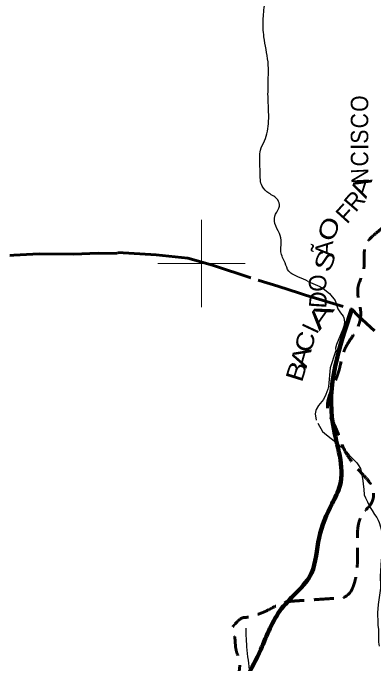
# Model space of a CAD drawing. Extents: x 553962 to 842807, y 8883888 to 9032388.
# Drawn here: x 745679 to 753949, y 8965823 to 8980741 of the extents above; entities that cross this region are included whole.
import ezdxf
from ezdxf.enums import TextEntityAlignment as Align

# ---------------------------------------------------------------- set-up
doc = ezdxf.new("R2010")
doc.units = 0
doc.header["$LTSCALE"] = 150
doc.linetypes.add('LONG_DASH_SHORT_DASH', pattern=[9.9, 6, -1.2, 1.5, -1.2])
doc.linetypes.add('MEDIUM_DASHED', pattern=[4.5, 3, -1.5])
for name, color, linetype, lineweight in [('10', 7, 'MEDIUM_DASHED', 60), ('12', 7, 'Continuous', 25), ('2', 7, 'Continuous', 13), ('24', 7, 'Continuous', 25), ('7', 7, 'LONG_DASH_SHORT_DASH', 60), ('9', 7, 'Continuous', 90)]:
    doc.layers.add(name, color=color, linetype=linetype, lineweight=lineweight)

msp = doc.modelspace()

# ---------------------------------------------------------------- linework, layer by layer
at = {"layer": '10'}
msp.add_spline([(753353.8, 8967411.3), (753402.1, 8967459.7), (753447.5, 8967537.9), (753569.9, 8968137.4), (753569.9, 8968618.2), (753685.3, 8969252.9), (753896.8, 8969522.2), (753935.3, 8969791.5), (753646.8, 8970214.6), (753242.9, 8970791.6), (753050.6, 8971291.7), (752896.7, 8971618.7), (753127.5, 8972484.2), (753300.6, 8973080.5), (753550.6, 8973484.4), (753646.8, 8973869.1), (753589.1, 8974215.3), (753589.1, 8974484.5), (753704.5, 8974811.5), (753723.7, 8975177), (753762.2, 8975427), (754089.2, 8975773.2), (754377.7, 8976100.2), (754550.8, 8976561.8), (754531.6, 8976946.5), (754538.8, 8979865.5)], degree=3, dxfattribs=at)
msp.add_open_spline([(751718.9, 8957290.2), (751531.6, 8957712.2), (750995.8, 8957861.4), (750836, 8958259.9), (750739.1, 8958501.4), (750810.6, 8958803), (750701.7, 8959043.4), (750649.5, 8959158.5), (750585.8, 8959273.1), (750522.6, 8959379.2), (750416.4, 8959557.6), (750245.2, 8959714.4), (750142.1, 8959894), (750059.8, 8960037.4), (750424.3, 8960195.8), (750388.3, 8960341.7), (750306, 8960675.5), (749757.2, 8960933.4), (749694.4, 8961281.9), (749657.1, 8961488.8), (749737.2, 8961760.6), (749694.4, 8961975.8), (749670.2, 8962097.1), (749510.2, 8962210.1), (749537.7, 8962334), (749613.3, 8962675.1), (749758.5, 8963019.6), (749851.1, 8963363.7), (749964, 8963783.7), (750022.5, 8964223.4), (750164.5, 8964639.7), (750243.4, 8964871.2), (750497.6, 8964991.5), (750634.5, 8965199.3), (750728.3, 8965341.6), (750833.7, 8965482.3), (750858.4, 8965647), (750892.9, 8965877.2), (750782, 8966109.4), (750768.8, 8966340.9), (750760.8, 8966481.8), (750668.1, 8966638.3), (750791.2, 8966766.2), (750923.4, 8966903.6), (751072.8, 8966882.1), (751216.6, 8966934), (751537.1, 8967049.7), (751840, 8967247.2), (752179.1, 8967269.8), (752291, 8967277.3), (752403, 8967284.8), (752514.9, 8967292.2), (752738.7, 8967307.2), (752962.6, 8967322.1), (753186.4, 8967337), (753247.3, 8967341.1), (753307.9, 8967370.8), (753353.8, 8967411.3)], degree=3, dxfattribs=at)
at = {"layer": '12'}
for points in [[(752444.7, 8974591.9), (752707.4, 8974475.5), (752786.5, 8974428), (752930.8, 8974317.1), (753062.6, 8974152.6), (753117.5, 8973959.1), (753180.2, 8973867.8), (753242.2, 8973795.8), (753262.4, 8973756.4), (753269, 8973717.7), (753270.2, 8973648.7), (753257.3, 8973562.4), (753237.5, 8973498.7), (753090.9, 8973141.2), (753070.7, 8973063.5), (753072.3, 8973000.7), (753069.1, 8972980.9), (752948.8, 8972607.6), (752907.8, 8972182.6), (752892.3, 8972118.5), (752847.2, 8971998.1), (752793, 8971880.4), (752680.5, 8971744), (752622, 8971655), (752613.9, 8971634.4), (752600.5, 8971552.9), (752626, 8971408.9)], [(752664, 8971340.7), (752771, 8971148.4), (752859.2, 8971072.4), (753072.2, 8970907.4), (753319.1, 8970681.2), (753384.5, 8970609.5), (753558.8, 8970434.3), (753589.6, 8970386.1)], [(753589.6, 8970386.1), (753640.4, 8970306.5), (753650.2, 8970274.2), (753691.1, 8970026.8), (753698.8, 8969944.5), (753719.3, 8969828.1), (753728.3, 8969699.4), (753756.5, 8969629.3), (753798.1, 8969540.9)], [(753798.1, 8969540.9), (753859.8, 8969409.4), (753909.1, 8969336.8), (753959.2, 8969249.6), (754012.5, 8969179), (754046.6, 8969117.8), (754069.8, 8969065.7), (754101.8, 8968966.1), (754161.6, 8968706.3), (754168.3, 8968520.8), (754116.9, 8968213), (754102.8, 8968082.3), (754094.2, 8967837.6), (754098.2, 8967608.9), (754095, 8967556.7), (754045.7, 8967185.6), (754028.2, 8966994.8), (754035.8, 8966766.1), (754034.7, 8966701.8), (754052, 8966621.5), (754053.6, 8966322.7), (754067.7, 8966231)]]:
    msp.add_lwpolyline(points, dxfattribs=at)
msp.add_spline([(752444.7, 8974591.9), (752220.7, 8974690.3), (751998.9, 8974824.7), (751911.5, 8975012.9), (751817.4, 8975268.3), (751824.1, 8975476.7), (751783.8, 8975691.7), (751676.2, 8975920.3), (751696.4, 8976135.3), (751783.8, 8976316.8), (751743.5, 8976458), (751541.8, 8976612.5), (751387.2, 8976773.8), (751340.2, 8977083), (751333.5, 8977432.5), (751346.9, 8977600.6), (751441, 8977812.6), (751535.1, 8978263.1), (751521.7, 8978828), (751528.4, 8979271.8), (751521.7, 8979621.5), (751427.6, 8980193.1), (751414.1, 8980616.7), (751461.2, 8981006.8), (751622.5, 8981450.6), (751723.3, 8981645.6), (752140.5, 8982419.4)], degree=3, dxfattribs=at)
at = {"layer": '2'}
for p, q in [((750000, 8974000), (750000, 8976000)), ((749000, 8975000), (751000, 8975000))]:
    msp.add_line(p, q, dxfattribs=at)
at = {"layer": '24'}
msp.add_spline([(754168.1, 8959356.7), (754118.5, 8959373.3), (754015.9, 8959439.5), (753963, 8959522.3), (753920, 8959565.3), (753863.7, 8959601.7), (753777.7, 8959624.9), (753671.8, 8959664.6), (753599, 8959727.5), (753470, 8959860), (753347.6, 8960035.4), (753188.7, 8960240.7), (753072.9, 8960336.7), (753006.8, 8960409.6), (752887.7, 8960462.5), (752692.4, 8960515.5), (752381.4, 8960598.3), (752318.6, 8960631.4), (752182.9, 8960823.4), (752133.3, 8960879.7), (752149.8, 8961088.3), (752153.1, 8961154.5), (752176.3, 8961240.6), (752202.8, 8961346.5), (752202.8, 8961459.1), (752163.1, 8961578.2), (752126.7, 8961627.9), (752100.2, 8961730.6), (752067.1, 8961783.5), (752020.8, 8961823.2), (751842.1, 8961922.6), (751815.6, 8962002), (751828.9, 8962035.1), (751891.7, 8962194.1), (751891.7, 8962247), (751799.1, 8962392.7), (751723, 8962475.5), (751686.6, 8962551.6), (751673.4, 8962674.1), (751680, 8962710.5), (751646.7, 8962746), (751629.2, 8962814.3), (751582.4, 8962896.2), (751541.5, 8962972.3), (751516.1, 8963036.6), (751490.8, 8963138), (751498.6, 8963270.7), (751510.3, 8963338.9), (751566.8, 8963485.2), (751623.3, 8963580.8), (751638.9, 8963627.6), (751638.9, 8963670.5), (751613.6, 8963762.2), (751561, 8963914.3), (751555.1, 8963990.3), (751566.8, 8964163.9), (751545.4, 8964241.9), (751500.6, 8964314.1), (751401.2, 8964419.4), (751358.3, 8964503.3), (751350.5, 8964659.3), (751381.7, 8964780.2), (751408.9, 8964864.1), (751405, 8964942.1), (751391.4, 8965002.6), (751327.1, 8965100.1), (751223.8, 8965226.9), (751149.7, 8965359.5), (751110.7, 8965523.3), (751102.9, 8965618.9), (751071.8, 8965913.4), (751038.6, 8966215.7), (751023, 8966471), (751017.2, 8966644)], degree=3, dxfattribs=at)
at = {"layer": '7'}
for points in [[(734986.3, 8974093.8), (735372.7, 8974147.2), (735835.4, 8974235.1), (736327.4, 8974244.9), (736385.3, 8974265.2), (737292.2, 8974376.7), (737450.9, 8974411), (738250.7, 8974481.5), (738334.6, 8974505.4), (740923.3, 8974839.9), (743944.6, 8975116), (743973.3, 8975101.7), (744524.3, 8975159.5), (745697.7, 8975189)], [(745697.7, 8975189), (745697.7, 8975189), (746278.3, 8975226), (747060.9, 8975214.3), (747626.8, 8975234.9), (748067.1, 8975233), (748078.4, 8975249.4), (748961.7, 8975196.1), (749681.4, 8975121.3), (750036, 8975026.7), (750271.4, 8974951.8), (751320.7, 8974608), (751750.1, 8974483.8), (752242.5, 8974318.8), (752380.7, 8974278), (753439.5, 8973954.2), (753583.6, 8973799.8), (753961.2, 8973460.6)]]:
    msp.add_lwpolyline(points, dxfattribs=at)
at = {"layer": '9'}
msp.add_spline([(750521.5, 8957798.6), (750290, 8958657.6), (749980, 8960173.9), (749746.6, 8961538.9), (749919.1, 8962982.1), (750673.6, 8964858.9), (751354.2, 8966153.2), (751832.9, 8967092.2), (752515.2, 8967905.8), (752689.9, 8968716.5), (752991.6, 8969502.6), (753167.8, 8969908.5), (753010.5, 8971299.2), (753439.5, 8973954.2)], degree=3, dxfattribs=at)

# ---------------------------------------------------------------- texts
at = {"layer": '10'}
for s, rotation, width, p in [('O', 90.036, 0.9, (753817.8, 8978665.2)), ('C', 90.036, 0.9, (753818, 8978272.4)), ('S', 90.036, 0.9, (753818.2, 8977908.6)), ('C', 90.036, 0.9, (753818.6, 8977399.4)), ('N', 92.943, 0.9, (753827.9, 8977019.2)), ('A', 72.093, 1.35, (753844.7, 8976698.2)), ('O', 68.654, 1.3, (753100.6, 8975721.6)), ('S', 68.232, 1.35, (753011.4, 8974993.7)), ('O', 92.819, 0.95, (752858.4, 8974562.2)), ('A', 54.756, 1.75, (752879.4, 8973696.6)), ('C', 73.461, 1.2, (752562.8, 8973151.1)), ('A', 74.159, 1.3, (752463.3, 8972809.8)), ('B', 72.657, 1.25, (752362.1, 8972471.4))]:
    msp.add_text(s, height=400, rotation=rotation, dxfattribs=dict(at, width=width)).set_placement(p, align=Align.CENTER)
for s, rotation, p in [('I', 90.036, (753818.4, 8977676.6)), ('R', 49.429, (753655.3, 8976304.3)), ('F', 47.713, (753441.2, 8976008.7)), ('Ã', 87.425, (753008, 8975336.6)), ('D', 86.239, (752868.5, 8974156.8)), ('I', 64.893, (752674.8, 8973428.8))]:
    msp.add_text(s, height=400, rotation=rotation, dxfattribs=at).set_placement(p, align=Align.CENTER)

doc.saveas('drawing.dxf')
